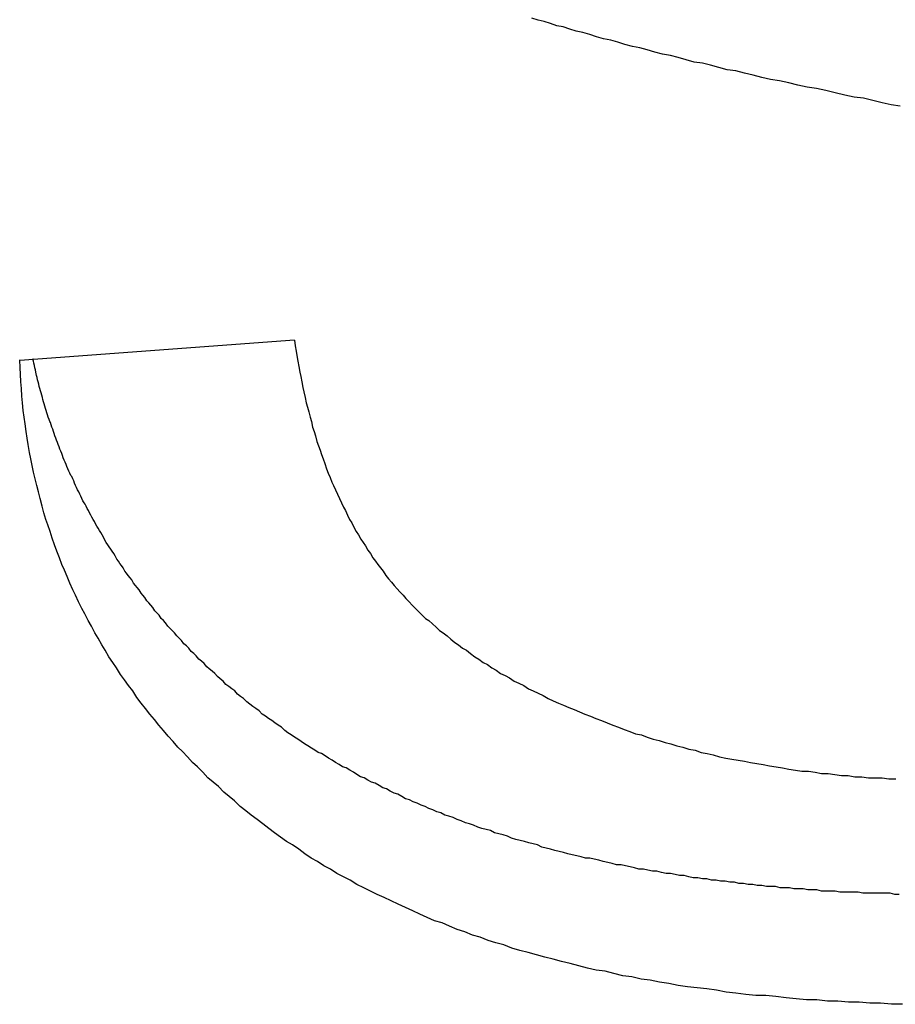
# Model space of a CAD drawing. Extents: x 1107 to 4046, y 937 to 3355.
# Tile 377 of 656: x 2146.604 to 2147.401, y 2669.988 to 2670.884. Entities that reach past the tile are written whole.
import ezdxf

# ---------------------------------------------------------------- set-up
doc = ezdxf.new("R2010")
doc.units = 0
doc.layers.add('KF_VIDA_L___C_REAR', color=7, linetype='CONTINUOUS')

# ---------------------------------------------------------------- blocks, each defined once
blk = doc.blocks.new('KF_VIDA_L___C_REAR')
at = {"layer": 'KF_VIDA_L___C_REAR'}
blk.add_line((-40.375, 981.360757), (-40.125, 981.37924), dxfattribs=at)
for points in [[(-39.5742, 981.592, 0), (-39.5824, 981.593, 0), (-39.5906, 981.595, 0), (-39.5989, 981.597, 0), (-39.6073, 981.599, 0), (-39.6158, 981.6, 0), (-39.6245, 981.602, 0), (-39.6332, 981.604, 0), (-39.6418, 981.606, 0), (-39.6503, 981.608, 0), (-39.6588, 981.609, 0), (-39.6672, 981.611, 0), (-39.6755, 981.613, 0), (-39.6837, 981.615, 0), (-39.6919, 981.616, 0), (-39.6999, 981.618, 0), (-39.7079, 981.62, 0), (-39.7158, 981.622, 0), (-39.7236, 981.624, 0), (-39.7313, 981.625, 0), (-39.739, 981.627, 0), (-39.7465, 981.629, 0), (-39.754, 981.631, 0), (-39.7614, 981.632, 0), (-39.7687, 981.634, 0), (-39.776, 981.636, 0), (-39.7831, 981.638, 0), (-39.7902, 981.639, 0), (-39.7972, 981.641, 0), (-39.8041, 981.643, 0), (-39.8109, 981.645, 0), (-39.8177, 981.646, 0), (-39.8244, 981.648, 0), (-39.8309, 981.65, 0), (-39.8374, 981.652, 0), (-39.8438, 981.653, 0), (-39.8502, 981.655, 0), (-39.8564, 981.657, 0), (-39.8626, 981.659, 0), (-39.8687, 981.66, 0), (-39.8747, 981.662, 0), (-39.8806, 981.664, 0), (-39.8865, 981.665, 0), (-39.8922, 981.667, 0), (-39.8979, 981.669, 0), (-39.9035, 981.67, 0), (-39.909, 981.672, 0)], [(-40.125, 981.379, 0), (-40.1243, 981.374, 0), (-40.1236, 981.369, 0), (-40.1228, 981.365, 0), (-40.122, 981.36, 0), (-40.1211, 981.355, 0), (-40.1203, 981.35, 0), (-40.1194, 981.346, 0), (-40.1184, 981.341, 0), (-40.1174, 981.336, 0), (-40.1164, 981.332, 0), (-40.1154, 981.327, 0), (-40.1143, 981.322, 0), (-40.1132, 981.318, 0), (-40.1121, 981.314, 0), (-40.1109, 981.309, 0), (-40.1097, 981.305, 0), (-40.1085, 981.3, 0), (-40.1072, 981.296, 0), (-40.1059, 981.292, 0), (-40.1046, 981.287, 0), (-40.1032, 981.283, 0), (-40.1018, 981.279, 0), (-40.1004, 981.275, 0), (-40.0989, 981.271, 0), (-40.0974, 981.267, 0), (-40.0959, 981.262, 0), (-40.0943, 981.258, 0), (-40.0927, 981.254, 0), (-40.0911, 981.25, 0), (-40.0894, 981.247, 0), (-40.0877, 981.243, 0), (-40.086, 981.239, 0), (-40.0842, 981.235, 0), (-40.0824, 981.231, 0), (-40.0806, 981.227, 0), (-40.0787, 981.224, 0), (-40.0768, 981.22, 0), (-40.0749, 981.216, 0), (-40.0729, 981.213, 0), (-40.0709, 981.209, 0), (-40.0689, 981.205, 0), (-40.0668, 981.202, 0), (-40.0647, 981.198, 0), (-40.0626, 981.195, 0), (-40.0604, 981.192, 0), (-40.0582, 981.188, 0), (-40.056, 981.185, 0), (-40.0537, 981.181, 0), (-40.0514, 981.178, 0), (-40.0491, 981.175, 0), (-40.0467, 981.172, 0), (-40.0443, 981.169, 0), (-40.0419, 981.165, 0), (-40.0395, 981.162, 0), (-40.0369, 981.159, 0), (-40.0344, 981.156, 0), (-40.0317, 981.153, 0), (-40.0291, 981.15, 0), (-40.0263, 981.147, 0), (-40.0236, 981.144, 0), (-40.0207, 981.141, 0), (-40.0179, 981.138, 0), (-40.0149, 981.135, 0), (-40.0119, 981.132, 0), (-40.0089, 981.129, 0), (-40.0058, 981.126, 0), (-40.0027, 981.124, 0), (-39.9995, 981.121, 0), (-39.9963, 981.118, 0), (-39.993, 981.115, 0), (-39.9897, 981.113, 0), (-39.9863, 981.11, 0), (-39.9828, 981.107, 0), (-39.9793, 981.104, 0), (-39.9758, 981.102, 0), (-39.9722, 981.099, 0), (-39.9686, 981.097, 0), (-39.9649, 981.094, 0), (-39.9611, 981.091, 0), (-39.9573, 981.089, 0), (-39.9535, 981.086, 0), (-39.9496, 981.084, 0), (-39.9456, 981.081, 0), (-39.9416, 981.079, 0), (-39.9376, 981.076, 0), (-39.9335, 981.074, 0), (-39.9293, 981.072, 0), (-39.9251, 981.069, 0), (-39.9209, 981.067, 0), (-39.9165, 981.065, 0), (-39.9122, 981.062, 0), (-39.9078, 981.06, 0), (-39.9033, 981.058, 0), (-39.8988, 981.056, 0), (-39.8942, 981.053, 0), (-39.8896, 981.051, 0), (-39.885, 981.049, 0), (-39.8803, 981.047, 0), (-39.8755, 981.045, 0), (-39.8707, 981.043, 0), (-39.8658, 981.041, 0), (-39.8609, 981.039, 0), (-39.8559, 981.037, 0), (-39.8509, 981.035, 0), (-39.8458, 981.033, 0), (-39.8407, 981.031, 0), (-39.8355, 981.029, 0), (-39.8304, 981.027, 0), (-39.8251, 981.025, 0), (-39.8199, 981.023, 0), (-39.8147, 981.021, 0), (-39.8094, 981.02, 0), (-39.8041, 981.018, 0), (-39.7987, 981.016, 0), (-39.7934, 981.015, 0), (-39.788, 981.013, 0), (-39.7826, 981.012, 0), (-39.7772, 981.01, 0), (-39.7717, 981.009, 0), (-39.7662, 981.007, 0), (-39.7607, 981.006, 0), (-39.7552, 981.004, 0), (-39.7496, 981.003, 0), (-39.7441, 981.002, 0), (-39.7385, 981, 0), (-39.7328, 980.999, 0), (-39.7272, 980.998, 0), (-39.7215, 980.997, 0), (-39.7158, 980.996, 0), (-39.7101, 980.995, 0), (-39.7044, 980.994, 0), (-39.6986, 980.993, 0), (-39.6928, 980.992, 0), (-39.687, 980.991, 0), (-39.6811, 980.99, 0), (-39.6753, 980.989, 0), (-39.6694, 980.988, 0), (-39.6634, 980.987, 0), (-39.6575, 980.987, 0), (-39.6515, 980.986, 0), (-39.6455, 980.985, 0), (-39.6395, 980.985, 0), (-39.6335, 980.984, 0), (-39.6274, 980.983, 0), (-39.6213, 980.983, 0), (-39.6152, 980.982, 0), (-39.6091, 980.982, 0), (-39.6029, 980.981, 0), (-39.5967, 980.981, 0), (-39.5905, 980.981, 0), (-39.5843, 980.98, 0), (-39.578, 980.98, 0)], [(-39.572, 980.775, 0), (-39.582, 980.775, 0), (-39.5919, 980.776, 0), (-39.6017, 980.776, 0), (-39.6114, 980.777, 0), (-39.6211, 980.777, 0), (-39.6307, 980.778, 0), (-39.6403, 980.778, 0), (-39.6498, 980.779, 0), (-39.6592, 980.779, 0), (-39.6686, 980.78, 0), (-39.6779, 980.781, 0), (-39.6871, 980.782, 0), (-39.6963, 980.783, 0), (-39.7054, 980.783, 0), (-39.7145, 980.784, 0), (-39.7235, 980.785, 0), (-39.7324, 980.786, 0), (-39.7412, 980.788, 0), (-39.75, 980.789, 0), (-39.7588, 980.79, 0), (-39.7674, 980.791, 0), (-39.776, 980.792, 0), (-39.7846, 980.794, 0), (-39.793, 980.795, 0), (-39.8014, 980.797, 0), (-39.8098, 980.798, 0), (-39.8181, 980.8, 0), (-39.8263, 980.801, 0), (-39.8344, 980.803, 0), (-39.8425, 980.805, 0), (-39.8505, 980.806, 0), (-39.8585, 980.808, 0), (-39.8664, 980.81, 0), (-39.8742, 980.812, 0), (-39.882, 980.814, 0), (-39.8897, 980.816, 0), (-39.8973, 980.818, 0), (-39.9049, 980.82, 0), (-39.9124, 980.822, 0), (-39.9199, 980.824, 0), (-39.9272, 980.826, 0), (-39.9346, 980.829, 0), (-39.9418, 980.831, 0), (-39.949, 980.833, 0), (-39.9561, 980.836, 0), (-39.9632, 980.838, 0), (-39.9702, 980.841, 0), (-39.9771, 980.843, 0), (-39.984, 980.846, 0), (-39.9908, 980.849, 0), (-39.9976, 980.851, 0), (-40.0043, 980.854, 0), (-40.0109, 980.857, 0), (-40.0175, 980.86, 0), (-40.0241, 980.863, 0), (-40.0306, 980.866, 0), (-40.037, 980.869, 0), (-40.0434, 980.872, 0), (-40.0497, 980.875, 0), (-40.0559, 980.878, 0), (-40.0621, 980.881, 0), (-40.0683, 980.884, 0), (-40.0744, 980.888, 0), (-40.0804, 980.891, 0), (-40.0864, 980.894, 0), (-40.0923, 980.898, 0), (-40.0982, 980.901, 0), (-40.104, 980.905, 0), (-40.1098, 980.908, 0), (-40.1155, 980.912, 0), (-40.1211, 980.916, 0), (-40.1267, 980.92, 0), (-40.1322, 980.923, 0), (-40.1377, 980.927, 0), (-40.1431, 980.931, 0), (-40.1485, 980.935, 0), (-40.1538, 980.939, 0), (-40.1591, 980.943, 0), (-40.1643, 980.947, 0), (-40.1694, 980.951, 0), (-40.1745, 980.955, 0), (-40.1795, 980.96, 0), (-40.1845, 980.964, 0), (-40.1894, 980.968, 0), (-40.1943, 980.973, 0), (-40.1991, 980.977, 0), (-40.2038, 980.981, 0), (-40.2085, 980.986, 0), (-40.2132, 980.991, 0), (-40.2178, 980.995, 0), (-40.2223, 981, 0), (-40.2268, 981.005, 0), (-40.2312, 981.009, 0), (-40.2355, 981.014, 0), (-40.2398, 981.019, 0), (-40.2441, 981.024, 0), (-40.2483, 981.029, 0), (-40.2524, 981.034, 0), (-40.2565, 981.039, 0), (-40.2605, 981.044, 0), (-40.2645, 981.049, 0), (-40.2684, 981.054, 0), (-40.2722, 981.06, 0), (-40.276, 981.065, 0), (-40.2797, 981.07, 0), (-40.2833, 981.075, 0), (-40.2869, 981.081, 0), (-40.2903, 981.086, 0), (-40.2938, 981.091, 0), (-40.2971, 981.097, 0), (-40.3004, 981.102, 0), (-40.3036, 981.108, 0), (-40.3067, 981.113, 0), (-40.3098, 981.119, 0), (-40.3128, 981.124, 0), (-40.3157, 981.13, 0), (-40.3186, 981.135, 0), (-40.3214, 981.141, 0), (-40.3241, 981.147, 0), (-40.3267, 981.152, 0), (-40.3293, 981.158, 0), (-40.3318, 981.164, 0), (-40.3342, 981.17, 0), (-40.3366, 981.175, 0), (-40.3389, 981.181, 0), (-40.3411, 981.187, 0), (-40.3433, 981.193, 0), (-40.3454, 981.199, 0), (-40.3474, 981.205, 0), (-40.3493, 981.211, 0), (-40.3512, 981.216, 0), (-40.353, 981.222, 0), (-40.3547, 981.228, 0), (-40.3564, 981.235, 0), (-40.358, 981.241, 0), (-40.3595, 981.247, 0), (-40.361, 981.253, 0), (-40.3624, 981.259, 0), (-40.3637, 981.265, 0), (-40.3649, 981.271, 0), (-40.3661, 981.277, 0), (-40.3672, 981.284, 0), (-40.3682, 981.29, 0), (-40.3692, 981.296, 0), (-40.3701, 981.303, 0), (-40.3709, 981.309, 0), (-40.3717, 981.315, 0), (-40.3724, 981.322, 0), (-40.373, 981.328, 0), (-40.3735, 981.335, 0), (-40.374, 981.341, 0), (-40.3744, 981.348, 0), (-40.3747, 981.354, 0), (-40.375, 981.361, 0)], [(-39.5749, 980.875, 0), (-39.579, 980.875, 0), (-39.5832, 980.876, 0), (-39.5873, 980.876, 0), (-39.5915, 980.876, 0), (-39.5956, 980.876, 0), (-39.5998, 980.876, 0), (-39.6039, 980.876, 0), (-39.6081, 980.876, 0), (-39.6122, 980.877, 0), (-39.6164, 980.877, 0), (-39.6206, 980.877, 0), (-39.6247, 980.877, 0), (-39.6289, 980.877, 0), (-39.6331, 980.878, 0), (-39.6373, 980.878, 0), (-39.6414, 980.878, 0), (-39.6456, 980.878, 0), (-39.6498, 980.879, 0), (-39.654, 980.879, 0), (-39.6581, 980.879, 0), (-39.6623, 980.88, 0), (-39.6665, 980.88, 0), (-39.6707, 980.88, 0), (-39.6748, 980.881, 0), (-39.679, 980.881, 0), (-39.6832, 980.881, 0), (-39.6874, 980.882, 0), (-39.6915, 980.882, 0), (-39.6957, 980.882, 0), (-39.6999, 980.883, 0), (-39.7041, 980.883, 0), (-39.7082, 980.884, 0), (-39.7124, 980.884, 0), (-39.7166, 980.885, 0), (-39.7207, 980.885, 0), (-39.7249, 980.886, 0), (-39.7291, 980.886, 0), (-39.7332, 980.887, 0), (-39.7374, 980.887, 0), (-39.7415, 980.888, 0), (-39.7457, 980.888, 0), (-39.7498, 980.889, 0), (-39.754, 980.889, 0), (-39.7581, 980.89, 0), (-39.7623, 980.89, 0), (-39.7664, 980.891, 0), (-39.7705, 980.892, 0), (-39.7747, 980.892, 0), (-39.7788, 980.893, 0), (-39.7829, 980.894, 0), (-39.787, 980.894, 0), (-39.7912, 980.895, 0), (-39.7953, 980.896, 0), (-39.7994, 980.896, 0), (-39.8035, 980.897, 0), (-39.8076, 980.898, 0), (-39.8117, 980.898, 0), (-39.8157, 980.899, 0), (-39.8198, 980.9, 0), (-39.8239, 980.901, 0), (-39.828, 980.902, 0), (-39.832, 980.902, 0), (-39.8361, 980.903, 0), (-39.8401, 980.904, 0), (-39.8442, 980.905, 0), (-39.8482, 980.906, 0), (-39.8523, 980.907, 0), (-39.8563, 980.908, 0), (-39.8603, 980.908, 0), (-39.8643, 980.909, 0), (-39.8683, 980.91, 0), (-39.8723, 980.911, 0), (-39.8763, 980.912, 0), (-39.8803, 980.913, 0), (-39.8843, 980.914, 0), (-39.8883, 980.915, 0), (-39.8922, 980.916, 0), (-39.8962, 980.917, 0), (-39.9001, 980.918, 0), (-39.9041, 980.92, 0), (-39.908, 980.921, 0), (-39.9119, 980.922, 0), (-39.9158, 980.923, 0), (-39.9197, 980.924, 0), (-39.9236, 980.925, 0), (-39.9275, 980.926, 0), (-39.9314, 980.928, 0), (-39.9353, 980.929, 0), (-39.9391, 980.93, 0), (-39.943, 980.931, 0), (-39.9468, 980.933, 0), (-39.9506, 980.934, 0), (-39.9545, 980.935, 0), (-39.9583, 980.936, 0), (-39.9621, 980.938, 0), (-39.9658, 980.939, 0), (-39.9696, 980.94, 0), (-39.9734, 980.942, 0), (-39.9771, 980.943, 0), (-39.9808, 980.945, 0), (-39.9845, 980.946, 0), (-39.9882, 980.947, 0), (-39.9918, 980.949, 0), (-39.9955, 980.95, 0), (-39.9991, 980.952, 0), (-40.0027, 980.953, 0), (-40.0063, 980.955, 0), (-40.0099, 980.956, 0), (-40.0134, 980.958, 0), (-40.017, 980.959, 0), (-40.0205, 980.961, 0), (-40.024, 980.962, 0), (-40.0275, 980.964, 0), (-40.031, 980.966, 0), (-40.0345, 980.967, 0), (-40.0379, 980.969, 0), (-40.0413, 980.971, 0), (-40.0447, 980.972, 0), (-40.0481, 980.974, 0), (-40.0515, 980.976, 0), (-40.0549, 980.977, 0), (-40.0582, 980.979, 0), (-40.0616, 980.981, 0), (-40.0649, 980.982, 0), (-40.0682, 980.984, 0), (-40.0715, 980.986, 0), (-40.0748, 980.988, 0), (-40.078, 980.99, 0), (-40.0813, 980.991, 0), (-40.0845, 980.993, 0), (-40.0877, 980.995, 0), (-40.0909, 980.997, 0), (-40.0941, 980.999, 0), (-40.0972, 981.001, 0), (-40.1004, 981.003, 0), (-40.1035, 981.004, 0), (-40.1066, 981.006, 0), (-40.1097, 981.008, 0), (-40.1128, 981.01, 0), (-40.1159, 981.012, 0), (-40.1189, 981.014, 0), (-40.1219, 981.016, 0), (-40.125, 981.018, 0), (-40.128, 981.02, 0), (-40.131, 981.022, 0), (-40.1339, 981.024, 0), (-40.1369, 981.027, 0), (-40.1399, 981.029, 0), (-40.1428, 981.031, 0), (-40.1457, 981.033, 0), (-40.1486, 981.035, 0), (-40.1515, 981.037, 0), (-40.1544, 981.039, 0), (-40.1572, 981.042, 0), (-40.1601, 981.044, 0), (-40.1629, 981.046, 0), (-40.1657, 981.048, 0), (-40.1685, 981.05, 0), (-40.1713, 981.053, 0), (-40.174, 981.055, 0), (-40.1768, 981.057, 0), (-40.1794, 981.06, 0), (-40.1821, 981.062, 0), (-40.1848, 981.064, 0), (-40.1874, 981.066, 0), (-40.19, 981.069, 0), (-40.1925, 981.071, 0), (-40.195, 981.073, 0), (-40.1975, 981.076, 0), (-40.2, 981.078, 0), (-40.2025, 981.08, 0), (-40.2049, 981.082, 0), (-40.2073, 981.085, 0), (-40.2097, 981.087, 0), (-40.212, 981.089, 0), (-40.2144, 981.092, 0), (-40.2167, 981.094, 0), (-40.2189, 981.096, 0), (-40.2212, 981.099, 0), (-40.2234, 981.101, 0), (-40.2256, 981.103, 0), (-40.2278, 981.106, 0), (-40.2299, 981.108, 0), (-40.2321, 981.11, 0), (-40.2342, 981.113, 0), (-40.2363, 981.115, 0), (-40.2383, 981.117, 0), (-40.2403, 981.119, 0), (-40.2423, 981.122, 0), (-40.2443, 981.124, 0), (-40.2463, 981.126, 0), (-40.2482, 981.129, 0), (-40.2501, 981.131, 0), (-40.252, 981.133, 0), (-40.2539, 981.136, 0), (-40.2557, 981.138, 0), (-40.2576, 981.14, 0), (-40.2594, 981.142, 0), (-40.2612, 981.145, 0), (-40.2629, 981.147, 0), (-40.2646, 981.149, 0), (-40.2664, 981.152, 0), (-40.268, 981.154, 0), (-40.2697, 981.156, 0), (-40.2714, 981.158, 0), (-40.273, 981.161, 0), (-40.2746, 981.163, 0), (-40.2762, 981.165, 0), (-40.2777, 981.167, 0), (-40.2793, 981.169, 0), (-40.2808, 981.172, 0), (-40.2823, 981.174, 0), (-40.2838, 981.176, 0), (-40.2852, 981.178, 0), (-40.2867, 981.18, 0), (-40.2881, 981.183, 0), (-40.2895, 981.185, 0), (-40.2909, 981.187, 0), (-40.2922, 981.189, 0), (-40.2936, 981.191, 0), (-40.2949, 981.193, 0), (-40.2962, 981.195, 0), (-40.2975, 981.197, 0), (-40.2988, 981.2, 0), (-40.3, 981.202, 0), (-40.3012, 981.204, 0), (-40.3024, 981.206, 0), (-40.3036, 981.208, 0), (-40.3048, 981.21, 0), (-40.306, 981.212, 0), (-40.3071, 981.214, 0), (-40.3082, 981.216, 0), (-40.3093, 981.218, 0), (-40.3104, 981.22, 0), (-40.3114, 981.222, 0), (-40.3125, 981.224, 0), (-40.3135, 981.226, 0), (-40.3145, 981.228, 0), (-40.3155, 981.23, 0), (-40.3165, 981.231, 0), (-40.3175, 981.233, 0), (-40.3185, 981.235, 0), (-40.3194, 981.237, 0), (-40.3204, 981.239, 0), (-40.3213, 981.241, 0), (-40.3223, 981.243, 0), (-40.3232, 981.245, 0), (-40.3241, 981.247, 0), (-40.325, 981.249, 0), (-40.3259, 981.251, 0), (-40.3268, 981.253, 0), (-40.3277, 981.255, 0), (-40.3286, 981.256, 0), (-40.3294, 981.258, 0), (-40.3303, 981.26, 0), (-40.3311, 981.262, 0), (-40.332, 981.264, 0), (-40.3328, 981.266, 0), (-40.3336, 981.268, 0), (-40.3345, 981.27, 0), (-40.3353, 981.272, 0), (-40.3361, 981.274, 0), (-40.3368, 981.276, 0), (-40.3376, 981.278, 0), (-40.3384, 981.28, 0), (-40.3392, 981.282, 0), (-40.3399, 981.284, 0), (-40.3407, 981.286, 0), (-40.3414, 981.288, 0), (-40.3421, 981.29, 0), (-40.3429, 981.292, 0), (-40.3436, 981.294, 0), (-40.3443, 981.296, 0), (-40.345, 981.298, 0), (-40.3457, 981.3, 0), (-40.3463, 981.302, 0), (-40.347, 981.304, 0), (-40.3477, 981.305, 0), (-40.3483, 981.307, 0), (-40.349, 981.309, 0), (-40.3496, 981.311, 0), (-40.3502, 981.313, 0), (-40.3509, 981.315, 0), (-40.3515, 981.317, 0), (-40.3521, 981.319, 0), (-40.3527, 981.321, 0), (-40.3533, 981.323, 0), (-40.3539, 981.325, 0), (-40.3544, 981.327, 0), (-40.355, 981.329, 0), (-40.3556, 981.331, 0), (-40.3561, 981.333, 0), (-40.3566, 981.335, 0), (-40.3572, 981.337, 0), (-40.3577, 981.339, 0), (-40.3582, 981.341, 0), (-40.3587, 981.343, 0), (-40.3592, 981.345, 0), (-40.3597, 981.347, 0), (-40.3602, 981.35, 0), (-40.3607, 981.352, 0), (-40.3612, 981.354, 0), (-40.3616, 981.356, 0), (-40.3621, 981.358, 0), (-40.3625, 981.36, 0), (-40.363, 981.362, 0)]]:
    blk.add_polyline3d(points, dxfattribs=at)

msp = doc.modelspace()

# ---------------------------------------------------------------- block references
at = {"layer": 'KF_VIDA_L___C_REAR'}
msp.add_blockref('KF_VIDA_L___C_REAR', (2186.97908, 1689.21316), dxfattribs=at)

doc.saveas('drawing.dxf')
